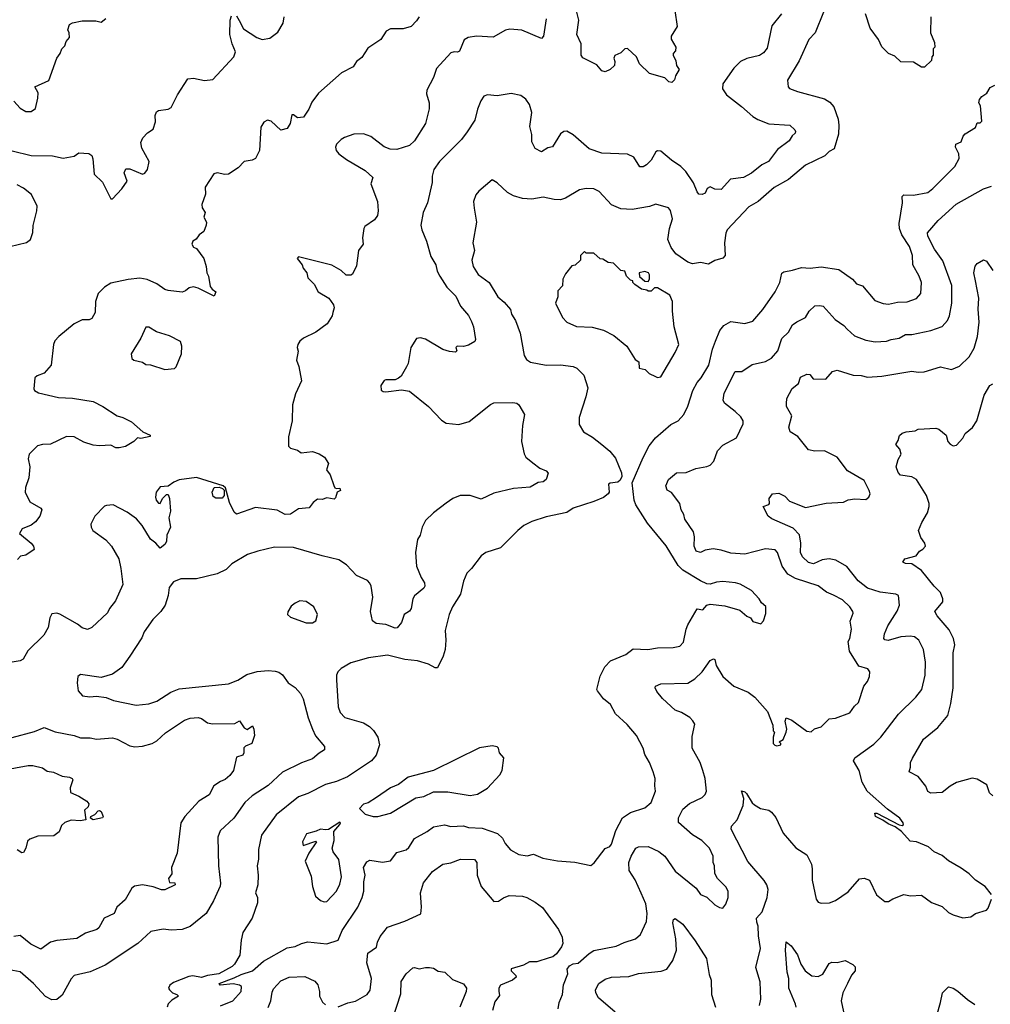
# Model space of a CAD drawing. Extents: x 1678431 to 1860718, y 384618 to 522882.
# Tile 401 of 473: x 1794522 to 1800629, y 458653 to 464848. Entities that reach past the tile are written whole.
import ezdxf

# ---------------------------------------------------------------- set-up
doc = ezdxf.new("R2010")
doc.units = 0

msp = doc.modelspace()

# ---------------------------------------------------------------- linework, layer by layer
at = {"layer": '0CON10XD'}
for points in [[(1799579.4, 464895), (1799525.6, 464765), (1799487.2, 464722.8), (1799425, 464588.8), (1799353, 464467), (1799356.2, 464425), (1799365.8, 464415.8), (1799415, 464396.9), (1799585, 464350), (1799619.1, 464329.1), (1799645, 464300), (1799671.2, 464221.2), (1799675.8, 464185), (1799673, 464127), (1799645.4, 464034.6), (1799615, 464018.1), (1799587.6, 463992.4), (1799465, 463932.9), (1799357.9, 463842.1), (1799268.5, 463791.5), (1799167.1, 463705), (1799110.2, 463669.8), (1798973.1, 463525), (1798964.4, 463505), (1798955.8, 463445), (1798961.2, 463365), (1798945, 463346.7), (1798895, 463333.3), (1798855, 463310), (1798805, 463320), (1798755, 463312.5), (1798725, 463321.5), (1798650.5, 463375), (1798621.5, 463415), (1798598.9, 463465), (1798610, 463535), (1798628.9, 463595), (1798617.3, 463647.3), (1798604.1, 463664.1), (1798525, 463687.1), (1798485, 463672.2), (1798375, 463654.6), (1798305, 463657.9), (1798245, 463683.3), (1798167.8, 463767.8), (1798135, 463784.4), (1798085, 463785.5), (1798043.3, 463776.7), (1797955, 463725.5), (1797925, 463715.5), (1797885, 463717.1), (1797815, 463731.1), (1797745, 463719.6), (1797685, 463723.8), (1797629.2, 463739.2), (1797590.1, 463760.1), (1797525, 463822), (1797495, 463840), (1797410.6, 463769.4), (1797390.8, 463745), (1797376.9, 463705), (1797382.2, 463662.2), (1797396.5, 463575), (1797373.3, 463445), (1797383.1, 463395), (1797365.6, 463335), (1797375.6, 463295), (1797405.7, 463245), (1797475, 463194.4), (1797530, 463105), (1797570.9, 463070.9), (1797610, 463025), (1797616.9, 462995), (1797641.9, 462955), (1797671.4, 462875), (1797696, 462735), (1797710.3, 462710.3), (1797735, 462692.9), (1797834.6, 462674.6), (1797925, 462677.5), (1798005, 462665.7), (1798026.5, 462656.5), (1798070.7, 462610.7), (1798097.3, 462532.7), (1798084.2, 462475), (1798040.8, 462345), (1798041.2, 462301.2), (1798068.8, 462255), (1798125, 462222), (1798185, 462176), (1798234.4, 462134.4), (1798269.7, 462089.7), (1798307.6, 461997.6), (1798310, 461975), (1798300, 461950), (1798285, 461938.2), (1798237.3, 461932.7), (1798226.2, 461925), (1798230, 461875), (1798225, 461864.2), (1798195, 461842.9), (1798135, 461815.7), (1798005, 461775.6), (1797965, 461748), (1797835, 461719.4), (1797745, 461690), (1797693.8, 461665), (1797655, 461634.2), (1797546, 461525), (1797455, 461495.7), (1797424.5, 461475.5), (1797364.6, 461395.4), (1797334.3, 461365), (1797314.5, 461315), (1797295, 461234), (1797244.3, 461155), (1797223.1, 461105), (1797197.8, 461005), (1797202.5, 460945), (1797197.8, 460885), (1797186.2, 460843.8), (1797149.7, 460770.3), (1797135, 460770.6), (1797092.9, 460792.9), (1797025, 460814.5), (1796945, 460822.9), (1796835, 460850), (1796716.8, 460833.2), (1796605, 460802.5), (1796544.4, 460765.6), (1796524, 460745), (1796515.7, 460724.3), (1796514.4, 460695), (1796525.6, 460525), (1796538.9, 460488.9), (1796568.1, 460458.1), (1796685, 460423.3), (1796721.8, 460401.8), (1796746.9, 460376.9), (1796775.6, 460335), (1796786.5, 460285), (1796765, 460220), (1796735.6, 460185), (1796585, 460084.3), (1796515, 460054.4), (1796445, 460036.9), (1796335, 459979.4), (1796275, 459959.4), (1796135.7, 459845), (1796042.4, 459717.6), (1796023.4, 459626.6), (1796023.3, 459566.7), (1796015.7, 459525), (1796022.5, 459465), (1796020, 459405), (1796006, 459355), (1796018.8, 459325), (1796018.7, 459291.3), (1795985.5, 459194.5), (1795925.7, 459105), (1795916.2, 459056.2), (1795907, 458963), (1795874.3, 458905.7), (1795858.3, 458891.7), (1795774.3, 458845.7), (1795704.5, 458835.5), (1795665, 458822), (1795611.7, 458831.7), (1795585, 458828.8), (1795489.3, 458790.7), (1795467, 458773), (1795457.5, 458755), (1795463.6, 458743.6), (1795482.5, 458725), (1795510, 458715), (1795520, 458705), (1795479.5, 458680.5), (1795455, 458657.5), (1795448.8, 458635)], [(1798643.1, 464905), (1798658.8, 464805), (1798621.2, 464745), (1798620, 464725), (1798650, 464675), (1798647, 464653), (1798633.3, 464635), (1798633.3, 464625), (1798650, 464590), (1798655, 464560), (1798670, 464535), (1798647.5, 464495), (1798640.7, 464469.3), (1798625, 464453.3), (1798605, 464456.7), (1798581.7, 464481.7), (1798485, 464510), (1798421.2, 464571.2), (1798402.5, 464615), (1798345, 464667.5), (1798330, 464665), (1798305, 464640), (1798267, 464623), (1798260, 464605), (1798266.7, 464585), (1798265, 464560), (1798236.1, 464533.9), (1798205, 464520), (1798185, 464526.7), (1798153.6, 464563.6), (1798065, 464607.5), (1798053.9, 464623.9), (1798054.2, 464695), (1798026.9, 464755), (1798039.4, 464845), (1798028, 464895)], [(1799315.5, 464884.5), (1799255, 464810), (1799225, 464668.8), (1799200.6, 464639.4), (1799177.4, 464622.6), (1799096.6, 464603.4), (1799056.7, 464585), (1799015, 464542), (1798945.7, 464445), (1798942.7, 464412.7), (1798968, 464375), (1799062.8, 464302.8), (1799135, 464238.6), (1799165, 464220), (1799235, 464192.2), (1799366.7, 464185), (1799398, 464155), (1799403.8, 464145), (1799401.2, 464135), (1799382.1, 464117.9), (1799362, 464085), (1799289.3, 464030.7), (1799232.5, 463955), (1799192, 463935), (1799125, 463881.9), (1799075, 463855.6), (1798994.6, 463845.4), (1798935, 463780), (1798895, 463782), (1798865, 463796.7), (1798847.5, 463785), (1798834.1, 463755.9), (1798815, 463748.6), (1798795, 463750.8), (1798784.1, 463764.1), (1798761.5, 463821.5), (1798712.4, 463892.4), (1798681.4, 463925), (1798623.4, 463963.4), (1798555, 464020), (1798535, 464023.8), (1798525, 464016.7), (1798494, 463965), (1798465, 463934.2), (1798445, 463922.5), (1798422.5, 463922.5), (1798385, 463984), (1798345, 464001.9), (1798185, 464008.6), (1798105, 464036.2), (1798005, 464124), (1797963.6, 464146.4), (1797945, 464143.8), (1797925, 464130), (1797873, 464047), (1797845, 464042.5), (1797805, 464017.5), (1797765, 464037.5), (1797745, 464080), (1797744.2, 464125), (1797731.9, 464175), (1797744.4, 464265), (1797728.6, 464315), (1797707.2, 464347.2), (1797675, 464370.8), (1797615, 464384.3), (1797525, 464368.6), (1797464.1, 464375.9), (1797443, 464367), (1797423, 464337), (1797402.5, 464285), (1797385.6, 464215), (1797337.3, 464142.7), (1797301.2, 464095), (1797164, 463955), (1797128, 463905), (1797117.1, 463862.9), (1797116.5, 463823.5), (1797087.5, 463695), (1797060.8, 463635), (1797045.8, 463555), (1797051.4, 463525), (1797080.8, 463455), (1797107.9, 463357.9), (1797139.2, 463305), (1797149.2, 463265), (1797164.3, 463235), (1797210, 463165), (1797265, 463107.5), (1797296.2, 463046.2), (1797345, 462986.2), (1797365, 462950), (1797377.5, 462915), (1797390, 462835), (1797385, 462823.8), (1797345, 462800), (1797315, 462792), (1797275, 462793.3), (1797266.7, 462785), (1797272.5, 462765), (1797263, 462757), (1797225, 462760), (1797185, 462773.8), (1797075, 462838), (1797043.8, 462846.2), (1797018.1, 462841.9), (1796982, 462785), (1796966.2, 462685), (1796955.8, 462664.2), (1796922.5, 462605), (1796905, 462592.5), (1796885, 462582.5), (1796825, 462582.5), (1796815, 462577.5), (1796793.6, 462546.4), (1796797, 462517), (1796808.3, 462508.3), (1796825, 462506.7), (1796925, 462520), (1796975, 462511.2), (1797093.8, 462415), (1797175, 462328.8), (1797205, 462310), (1797285, 462301.4), (1797349.7, 462320.3), (1797485, 462427.5), (1797505, 462437.1), (1797625, 462440), (1797650, 462435), (1797662, 462425), (1797696.9, 462365), (1797684.3, 462295), (1797678, 462195), (1797695, 462117.5), (1797706.7, 462095), (1797749.7, 462059.7), (1797795, 462026.2), (1797835, 462010), (1797846.7, 461995), (1797833.3, 461955), (1797815, 461940), (1797784.4, 461935.6), (1797733.1, 461906.9), (1797628.9, 461898.9), (1797505, 461868.5), (1797425, 461830.8), (1797355, 461854.2), (1797293.3, 461855), (1797246.7, 461835), (1797205, 461806), (1797126.2, 461745), (1797075, 461696.2), (1797054.2, 461655.8), (1797041.2, 461605), (1797025, 461577.5), (1797011.4, 461495), (1797019.3, 461409.3), (1797048.1, 461338.1), (1797068.6, 461305), (1797071.4, 461285), (1797065, 461272.5), (1797005, 461224), (1796995.5, 461204.5), (1796985, 461143.3), (1796974.2, 461125.8), (1796941.2, 461105), (1796924.2, 461055.8), (1796897.3, 461022.7), (1796885, 461020), (1796825, 461043.3), (1796765, 461049.4), (1796741.4, 461065), (1796730, 461125), (1796744.3, 461215), (1796733.2, 461283.2), (1796725, 461303.3), (1796709.3, 461319.3), (1796641.8, 461351.8), (1796577.9, 461417.9), (1796530.5, 461450.5), (1796424.3, 461474.3), (1796245, 461527.5), (1796125, 461530), (1796020, 461505), (1795955, 461483.3), (1795856.4, 461423.6), (1795820.5, 461389.5), (1795765, 461362.5), (1795635, 461330), (1795535, 461330), (1795488.7, 461311.3), (1795463.3, 461275), (1795456.9, 461225), (1795437.8, 461165), (1795410, 461125), (1795360.5, 461075), (1795305, 460996), (1795290.8, 460959.2), (1795215.5, 460844.5), (1795165, 460772.5), (1795105, 460730), (1795035, 460708.9), (1794905, 460728.8), (1794886.7, 460715), (1794882.5, 460675), (1794890, 460625), (1794917.5, 460595), (1794962.7, 460587.3), (1795005, 460592), (1795065, 460584.2), (1795112.5, 460565), (1795254.4, 460534.4), (1795335, 460543.3), (1795385, 460561.1), (1795472.4, 460617.6), (1795525, 460638.5), (1795835, 460668.9), (1795895, 460691.9), (1795951.5, 460728.5), (1796015, 460746.7), (1796085, 460754.5), (1796129.7, 460749.7), (1796152.4, 460742.4), (1796175.5, 460725.5), (1796212, 460675), (1796255, 460645.6), (1796288.1, 460608.1), (1796304.4, 460575), (1796336.5, 460455), (1796363.4, 460383.4), (1796383.2, 460343.2), (1796438.8, 460275), (1796438.8, 460255), (1796405, 460234.4), (1796365, 460197.5), (1796295, 460172.5), (1796175, 460112.9), (1796085, 460029.5), (1795985, 459965.6), (1795937.5, 459922.5), (1795869.4, 459825), (1795784.2, 459745), (1795769.4, 459705), (1795772.9, 459525), (1795785.6, 459415), (1795783, 459397), (1795742, 459305), (1795695.8, 459225), (1795595, 459142.2), (1795545, 459124.5), (1795475, 459120), (1795424.7, 459125.3), (1795347.6, 459112.4), (1795265.6, 459035), (1795059.3, 458900.7), (1794965, 458857.8), (1794865, 458834.2), (1794846.3, 458813.7), (1794789.8, 458710.2), (1794755, 458683.1), (1794725, 458681.1), (1794685, 458703.5), (1794609.5, 458785), (1794525, 458858.6), (1794455, 458870)], [(1797833.8, 464853.8), (1797818, 464745), (1797805, 464730), (1797681.3, 464781.3), (1797605, 464788), (1797577.3, 464782.7), (1797501.2, 464738.8), (1797395.9, 464744.1), (1797344.3, 464735.7), (1797318.8, 464721.2), (1797289.3, 464650.7), (1797276.2, 464643.8), (1797255, 464646.7), (1797235, 464640), (1797145, 464540), (1797125.8, 464485), (1797083.8, 464405), (1797082.3, 464382.3), (1797098, 464325), (1797097.3, 464287.3), (1797074.5, 464195), (1797005.6, 464085), (1796975, 464056.9), (1796895, 464032.2), (1796853.2, 464033.2), (1796815, 464047.5), (1796732.1, 464112.1), (1796685, 464130.8), (1796625, 464127.1), (1796565, 464107.5), (1796543.8, 464095), (1796515.8, 464064.2), (1796508.8, 464045), (1796514, 464025), (1796530, 464005), (1796577.4, 463967.4), (1796695, 463898.8), (1796743.3, 463855), (1796732, 463815), (1796772, 463705), (1796778, 463645), (1796773.8, 463615), (1796755, 463588.8), (1796693.6, 463546.4), (1796686.7, 463535), (1796678.8, 463475), (1796683.8, 463435), (1796654.2, 463395.8), (1796640.5, 463299.5), (1796615, 463247.5), (1796605, 463240), (1796575, 463241.4), (1796545, 463270.8), (1796485, 463304.3), (1796275, 463356.2), (1796267.5, 463345), (1796300, 463305), (1796306.2, 463285), (1796328.8, 463255), (1796334.3, 463224.3), (1796373.8, 463185), (1796399.2, 463135), (1796466.2, 463095), (1796496.2, 463055), (1796500, 463035), (1796491.2, 463005), (1796488, 462985), (1796456.7, 462935), (1796385, 462881.9), (1796306.7, 462845), (1796283.8, 462825), (1796272, 462805), (1796266.7, 462785), (1796273.3, 462763.3), (1796262.9, 462705), (1796277.5, 462665), (1796295.7, 462575), (1796256.1, 462493.9), (1796238.8, 462425), (1796235.8, 462324.2), (1796213, 462223), (1796212.5, 462165), (1796225, 462152.5), (1796270.7, 462140.7), (1796292, 462122), (1796365, 462130.6), (1796405, 462117.5), (1796440, 462095), (1796463.8, 462055), (1796452.5, 462015), (1796476.2, 461985), (1796497.3, 461917.3), (1796505, 461902.5), (1796515, 461897.5), (1796535, 461900), (1796540, 461885), (1796520, 461875), (1796509.5, 461840.5), (1796499.5, 461830.5), (1796455, 461838.8), (1796425, 461828.8), (1796395, 461831.2), (1796368.8, 461811.2), (1796343.6, 461776.4), (1796275, 461770), (1796225, 461737.1), (1796192.5, 461735), (1796141.8, 461761.8), (1796005, 461779.1), (1795885, 461737.1), (1795870.2, 461750.2), (1795841.1, 461811.1), (1795816.6, 461903.4), (1795802.5, 461915), (1795635, 461967.1), (1795526.1, 461953.9), (1795491.7, 461938.3), (1795457, 461913), (1795405, 461908.9), (1795380, 461875), (1795375.6, 461845), (1795381.1, 461825), (1795395, 461806.2), (1795405, 461803.8), (1795421.2, 461835), (1795445, 461860), (1795455, 461860), (1795463.8, 461835), (1795470, 461755), (1795460, 461715), (1795470, 461655), (1795446.7, 461605), (1795445.8, 461565), (1795435, 461546.7), (1795405, 461523.8), (1795377.5, 461555), (1795345, 461578.8), (1795291.9, 461665), (1795257.8, 461707.8), (1795198.9, 461748.9), (1795110, 461795), (1795067.7, 461792.3), (1795055, 461786.7), (1794994, 461725), (1794970, 461675), (1794971.2, 461655), (1794981.2, 461635), (1795063.8, 461575), (1795099.2, 461535), (1795145, 461456.7), (1795159.2, 461395), (1795171.2, 461295), (1795125, 461192.5), (1795086, 461144), (1795074.1, 461115.9), (1794975, 461024), (1794948.6, 461011.4), (1794915, 461021.1), (1794885, 461045.7), (1794775, 461108.6), (1794755, 461114.3), (1794725, 461110), (1794712.2, 461085), (1794701.9, 461025), (1794672.9, 460975), (1794572.6, 460877.4), (1794543.8, 460825), (1794525, 460814.3), (1794474.1, 460805.9)], [(1794475, 464022.9), (1794595, 463992.9), (1794728.8, 463991.2), (1794795, 463976), (1794865, 463990), (1794895, 464010), (1794956.4, 464006.4), (1794975, 463992.5), (1794982.3, 463972.3), (1794991.2, 463875), (1795043.3, 463825), (1795095, 463720), (1795105, 463720), (1795165.4, 463784.6), (1795198.7, 463831.3), (1795180, 463885), (1795190, 463910), (1795215, 463910), (1795295, 463876.9), (1795308.6, 463881.4), (1795325.5, 463905), (1795335.5, 463955.5), (1795290.5, 464040.5), (1795283.3, 464075), (1795296.7, 464105), (1795325, 464136.7), (1795360.7, 464159.3), (1795376, 464205), (1795374.1, 464245.9), (1795382.3, 464267.7), (1795395, 464276.2), (1795455.6, 464284.4), (1795474.2, 464295.8), (1795514.5, 464375.5), (1795578.8, 464475), (1795615, 464479.4), (1795685, 464465.5), (1795737.4, 464472.6), (1795870, 464615), (1795880, 464645), (1795858.5, 464695), (1795844.4, 464755), (1795845.5, 464845), (1795855, 464871.2)], [(1794485.8, 464335), (1794525, 464291.2), (1794560.7, 464270.7), (1794595, 464270), (1794620.7, 464289.3), (1794635.9, 464354.1), (1794638.3, 464388.3), (1794617.5, 464425), (1794706, 464465), (1794756.2, 464605), (1794775.7, 464634.3), (1794786.7, 464665), (1794805, 464682.5), (1794815, 464710), (1794836.2, 464735), (1794833.3, 464765), (1794823.8, 464785), (1794835, 464816.7), (1794855, 464828.8), (1794915, 464841.2), (1795001.7, 464841.7), (1795035, 464833.3), (1795064.2, 464855.8)], [(1797035, 464866.7), (1797019.1, 464840.9), (1796984.3, 464805.7), (1796935, 464790), (1796855, 464790.8), (1796826.7, 464775), (1796795, 464723.3), (1796711.7, 464668.3), (1796675, 464610), (1796640, 464585), (1796619.7, 464550.3), (1796547, 464513), (1796401.2, 464385), (1796360.3, 464329.7), (1796341.2, 464285), (1796306.7, 464235), (1796270.7, 464230.7), (1796245, 464250), (1796235, 464250), (1796223.3, 464195), (1796205, 464163.3), (1796165, 464153.3), (1796105, 464210), (1796080, 464215), (1796057.3, 464202.7), (1796038, 464172), (1796031.2, 464025), (1796005, 463973.8), (1795985, 463963.3), (1795934.3, 463955.7), (1795896.7, 463915), (1795835, 463876), (1795813, 463873), (1795765, 463884.3), (1795742.8, 463877.2), (1795689.4, 463795), (1795690.5, 463749.5), (1795667.5, 463685), (1795670.8, 463665), (1795689.2, 463635), (1795680, 463605), (1795697.1, 463575), (1795696, 463555), (1795680, 463515), (1795651.2, 463495), (1795633, 463467), (1795611.2, 463455), (1795604.2, 463435), (1795615, 463417.5), (1795635, 463407.5), (1795680, 463345), (1795696, 463295), (1795700, 463255), (1795710, 463235), (1795719.5, 463169.5), (1795732, 463152), (1795756.7, 463135), (1795745, 463107.5), (1795645, 463159.4), (1795615, 463168.1), (1795588.7, 463161.3), (1795565, 463141.2), (1795545, 463134), (1795455, 463144.2), (1795435, 463151.4), (1795385, 463187.1), (1795323.4, 463213.4), (1795277.6, 463222.4), (1795205, 463213.8), (1795095, 463190), (1795056, 463165), (1795015.8, 463125), (1794999.2, 463075), (1794996.9, 463005), (1794975, 462968.8), (1794959.4, 462960.6), (1794915, 462959.4), (1794865, 462934.2), (1794768, 462855), (1794743.4, 462826.6), (1794734.3, 462805), (1794720, 462675), (1794675, 462624.2), (1794632.1, 462607.9), (1794616.2, 462595), (1794611.1, 462525), (1794615.8, 462515), (1794639.4, 462499.4), (1794765, 462470), (1794855, 462467.5), (1794983.3, 462445), (1795045, 462414.2), (1795135, 462355.6), (1795171.2, 462345), (1795225, 462317.8), (1795297.5, 462255), (1795343.3, 462235), (1795342.5, 462225), (1795285, 462214), (1795263.6, 462216.4), (1795240, 462195), (1795187, 462163), (1795147.5, 462155), (1795127.5, 462155), (1795095, 462172), (1795025, 462166.4), (1794985, 462170.5), (1794925, 462190.6), (1794865, 462222.9), (1794815.9, 462225.9), (1794715, 462178), (1794665, 462175.8), (1794633.2, 462166.8), (1794581.2, 462115), (1794575.8, 462085), (1794586.4, 462035), (1794579.5, 461965), (1794558.1, 461905), (1794555.7, 461875.7), (1794586.2, 461815), (1794655.7, 461775.7), (1794661.2, 461765), (1794648, 461725), (1794620.7, 461689.3), (1794595, 461667.5), (1794537.5, 461645), (1794520, 461615), (1794593.8, 461555), (1794608.8, 461535), (1794613.3, 461515), (1794560.7, 461479.3), (1794527.7, 461472.3), (1794507.9, 461452.1)], [(1795885, 464871.2), (1795902.6, 464842.6), (1795930.3, 464790.3), (1796013.3, 464735), (1796046.8, 464723.2), (1796095, 464731.9), (1796145, 464768.8), (1796178.6, 464825), (1796185, 464865.7)], [(1800253.8, 464865), (1800252.5, 464765), (1800277.5, 464705), (1800280, 464675), (1800270, 464665), (1800270, 464625), (1800260, 464615), (1800258.3, 464591.7), (1800215, 464550), (1800195, 464550), (1800145, 464580), (1800065, 464582.5), (1800028.3, 464618.3), (1799987.5, 464635), (1799947, 464677), (1799925, 464722.5), (1799873.3, 464795), (1799843.8, 464885)], [(1800320.4, 463839.6), (1800406.2, 463925), (1800432.5, 463975), (1800430, 464005), (1800410, 464045), (1800412.5, 464065), (1800445, 464080), (1800457.5, 464115), (1800470.7, 464129.3), (1800535, 464170), (1800545, 464200), (1800565, 464200), (1800575, 464210), (1800566.2, 464305), (1800556.7, 464325), (1800561.2, 464345), (1800575.8, 464364.2), (1800606.2, 464385), (1800628.3, 464421.7), (1800657.5, 464435)], [(1795785, 458643.3), (1795863.8, 458675), (1795915, 458733.3), (1795917.5, 458765), (1795904.1, 458774.1), (1795865, 458782), (1795783.8, 458773.8), (1795777.5, 458785), (1795870.3, 458819.7), (1795915, 458841.9), (1795986.8, 458863.2), (1796055, 458925.8), (1796205, 459008.8), (1796255, 459018.2), (1796295, 459036.9), (1796335, 459046.2), (1796455, 459033.8), (1796525, 459056.9), (1796551.7, 459118.3), (1796649.6, 459265), (1796676.4, 459325), (1796687.3, 459365), (1796687.5, 459425), (1796694.4, 459465), (1796684, 459515), (1796705, 459550), (1796725, 459560), (1796805, 459547.5), (1796854.2, 459555.8), (1796895, 459609.2), (1796954.3, 459625.7), (1796970.9, 459639.1), (1797005, 459697.5), (1797085, 459740.8), (1797125, 459770), (1797195, 459781.9), (1797235, 459773.1), (1797315, 459776.5), (1797345, 459766.5), (1797432.2, 459762.2), (1797528.3, 459728.3), (1797559.6, 459699.6), (1797575.7, 459665), (1797610, 459625), (1797662.5, 459595), (1797715, 459588.6), (1797755, 459598.6), (1797813.4, 459573.4), (1797905, 459555.7), (1798015, 459548.6), (1798115, 459526.7), (1798135.8, 459544.2), (1798205, 459633.8), (1798235, 459646.2), (1798245, 459660), (1798273.1, 459746.9), (1798314.1, 459825.9), (1798365, 459860.6), (1798455, 459890), (1798495, 459924), (1798521.4, 459995), (1798518.1, 460028.1), (1798519.4, 460075), (1798506.6, 460116.6), (1798484.2, 460175), (1798454.2, 460225), (1798444.3, 460264.3), (1798402, 460345), (1798344.2, 460414.2), (1798270.5, 460480.5), (1798238.8, 460538.8), (1798195.8, 460575.8), (1798156.7, 460625), (1798153.8, 460635), (1798173.1, 460716.9), (1798203.3, 460776.7), (1798238, 460815), (1798336.2, 460855), (1798380.9, 460889.1), (1798474.4, 460885.6), (1798535, 460896.7), (1798632.7, 460897.3), (1798674.4, 460905.6), (1798698.5, 460931.5), (1798714.3, 461014.3), (1798725, 461041.2), (1798785, 461141.2), (1798820, 461135), (1798845.9, 461164.1), (1798865, 461171.2), (1798958.8, 461161.2), (1799053.6, 461133.6), (1799097.5, 461095), (1799120, 461085), (1799135, 461062.5), (1799185, 461046.7), (1799202.5, 461065), (1799217, 461113), (1799216.1, 461156.1), (1799188.3, 461178.3), (1799173.3, 461205), (1799126.8, 461256.8), (1799055, 461296), (1799025, 461305.8), (1798945.8, 461314.2), (1798905, 461310), (1798865, 461297.5), (1798845, 461298.6), (1798805, 461316.9), (1798695, 461385.5), (1798665, 461413.6), (1798588.8, 461538.8), (1798471.4, 461681.4), (1798397.3, 461795), (1798388.1, 461825), (1798375.8, 461935), (1798445, 462093.3), (1798482.7, 462167.3), (1798521.7, 462218.3), (1798619.2, 462300.8), (1798665, 462324.2), (1798700, 462365), (1798725, 462416.7), (1798757.1, 462515), (1798783.5, 462565), (1798810, 462595), (1798858.5, 462675), (1798881.4, 462775), (1798900, 462825), (1798927.3, 462892.7), (1798952.2, 462925), (1798995, 462948.8), (1799085, 462935.8), (1799135, 462952), (1799196.7, 463025), (1799275.6, 463135), (1799304.2, 463195), (1799316.5, 463253.5), (1799328.5, 463261.5), (1799385, 463271.4), (1799440.5, 463289.5), (1799495, 463285.6), (1799565, 463293.5), (1799675, 463275.6), (1799761.4, 463215), (1799787, 463187), (1799823.7, 463173.7), (1799901.7, 463081.7), (1799955, 463061.9), (1799988.8, 463058.8), (1800045, 463070.9), (1800106.3, 463073.7), (1800165, 463093.3), (1800191.1, 463125), (1800195.4, 463195), (1800180.9, 463235), (1800141.5, 463305), (1800139.1, 463365), (1800120.4, 463420.4), (1800072.9, 463495), (1800058.2, 463535), (1800054.6, 463565.4), (1800075.6, 463695), (1800073.8, 463735), (1800085, 463745.8), (1800145, 463744.4), (1800235, 463761.1), (1800267.5, 463785), (1800320.4, 463839.6)], [(1794459.8, 463420.2), (1794564.4, 463445.6), (1794590, 463465), (1794605, 463510), (1794606.4, 463553.6), (1794630, 463645), (1794631.4, 463675), (1794597.1, 463747.1), (1794545, 463788.6), (1794505, 463809.2)], [(1797910, 458625), (1797916, 458665), (1797936.9, 458715), (1797943.3, 458775), (1797970.6, 458845), (1797966.7, 458875), (1797980, 458895), (1798005, 458908.8), (1798035, 458913.1), (1798105, 458973.3), (1798135, 458991.1), (1798275, 459020), (1798325, 459043.1), (1798395.6, 459064.4), (1798427.3, 459092.7), (1798465.7, 459175), (1798470.6, 459225), (1798462.2, 459285), (1798432.7, 459352.7), (1798395, 459435.6), (1798357.1, 459495), (1798354.6, 459545), (1798369.1, 459585), (1798397.5, 459635), (1798415, 459644.4), (1798475, 459646.7), (1798544, 459615), (1798581.4, 459585), (1798645, 459492), (1798777.5, 459385), (1798805, 459343.8), (1798845, 459326.7), (1798895, 459278.8), (1798925, 459262), (1798945, 459258.8), (1798965, 459282.5), (1798979.2, 459325), (1798979.2, 459365), (1798965, 459393.3), (1798912.5, 459445), (1798896.1, 459476.1), (1798893.3, 459525), (1798884, 459545), (1798884.3, 459585), (1798861.4, 459635), (1798814, 459685), (1798755, 459720), (1798667.4, 459797.4), (1798665.8, 459825.8), (1798695, 459880.6), (1798735, 459916.7), (1798816.4, 459953.6), (1798835, 459973.8), (1798843.3, 459995), (1798834.4, 460075), (1798820, 460125), (1798802.5, 460175), (1798753.6, 460265), (1798752.3, 460337.7), (1798769.4, 460415), (1798757.6, 460437.6), (1798737.3, 460457.3), (1798685, 460489.4), (1798645, 460504.4), (1798566.9, 460576.9), (1798530.8, 460620.8), (1798520.6, 460645), (1798522.5, 460655), (1798555, 460668.8), (1798725.4, 460674.6), (1798768.9, 460701.1), (1798815.8, 460744.2), (1798865, 460815.8), (1798886.2, 460826.2), (1798895, 460822.5), (1798904.3, 460785), (1798945.6, 460715.6), (1799015.5, 460655.5), (1799105, 460617.1), (1799147.1, 460585), (1799227.1, 460495), (1799259.3, 460409.3), (1799263, 460373), (1799270, 460365), (1799262.5, 460335), (1799262.5, 460295), (1799273, 460283), (1799285, 460280), (1799310, 460285), (1799310, 460295), (1799300, 460305), (1799325, 460320), (1799343.8, 460365), (1799348.8, 460385), (1799338.8, 460435), (1799345, 460456.7), (1799380.7, 460440.7), (1799475, 460372), (1799501.7, 460368.3), (1799523, 460387), (1799565, 460400), (1799615, 460450), (1799655, 460453.3), (1799745, 460487.5), (1799775, 460530), (1799798.8, 460551.2), (1799833.8, 460655), (1799855, 460683.3), (1799868, 460715), (1799870, 460745), (1799857.5, 460765), (1799801.7, 460781.7), (1799743.1, 460875), (1799734.2, 460935), (1799744, 460955), (1799755.9, 461014.1), (1799746.4, 461063.6), (1799766.2, 461115), (1799763.8, 461125), (1799744, 461155), (1799697.8, 461197.8), (1799641.7, 461228.3), (1799597.2, 461247.2), (1799545, 461285.5), (1799402.7, 461332.7), (1799355, 461360.5), (1799319.2, 461409.1), (1799290, 461495), (1799275, 461512), (1799215, 461518.6), (1799085, 461484.6), (1798995, 461491.9), (1798935, 461510.9), (1798885, 461518.5), (1798835, 461510.5), (1798805, 461496.7), (1798778.6, 461505), (1798765.6, 461535), (1798768.1, 461595), (1798760.8, 461625), (1798707.5, 461705), (1798700.6, 461735), (1798683.6, 461763.6), (1798675, 461803.8), (1798622.7, 461872.7), (1798595, 461888.8), (1798587.1, 461915), (1798604, 461955), (1798655, 461997.5), (1798715, 461998.6), (1798776.4, 462023.6), (1798845, 462037.5), (1798865, 462046), (1798888.9, 462071.1), (1798912.9, 462135), (1798945, 462172), (1799031.7, 462218.3), (1799074, 462305), (1799072.9, 462325), (1799058.6, 462348.6), (1799023.9, 462383.9), (1798955.5, 462435.5), (1798947.8, 462455), (1798955, 462497.5), (1799023.3, 462635), (1799065, 462634), (1799131.1, 462678.9), (1799215, 462697.1), (1799252.4, 462717.6), (1799291.4, 462765), (1799317.6, 462842.4), (1799358.3, 462881.7), (1799385, 462927.5), (1799412.1, 462947.9), (1799466.4, 462973.6), (1799488, 463015), (1799525, 463047.1), (1799555, 463050.8), (1799576.2, 463045), (1799652.4, 462962.4), (1799706, 462925), (1799728.3, 462901.7), (1799775, 462859.4), (1799845, 462832.2), (1799905, 462821.1), (1799975, 462825.7), (1800005, 462836.9), (1800055, 462843.3), (1800095, 462866.5), (1800135, 462866.9), (1800255, 462891.5), (1800325, 462917.5), (1800358.6, 462955), (1800372.2, 462985), (1800385.5, 463065), (1800386.2, 463175), (1800330.5, 463330.5), (1800278.2, 463405), (1800234.6, 463485), (1800232.6, 463507.4), (1800300.6, 463585), (1800413.4, 463686.6), (1800586, 463784), (1800635, 463801.1)], [(1798535, 462597.5), (1798555, 462600), (1798645, 462754.6), (1798668.1, 462805), (1798638.8, 462915), (1798628.8, 463015), (1798630, 463075), (1798612.5, 463115), (1798535, 463160), (1798515, 463160), (1798495, 463140), (1798475, 463140), (1798467, 463147), (1798433, 463153), (1798391.7, 463181.7), (1798380, 463195), (1798380, 463205), (1798365, 463210), (1798340, 463235), (1798330, 463265), (1798305, 463270), (1798257, 463317), (1798225, 463320), (1798191.7, 463341.7), (1798173, 463343), (1798135, 463380), (1798085, 463380), (1798075, 463390), (1798050, 463365), (1798050, 463335), (1798017, 463303), (1797995, 463300), (1797955, 463250), (1797940, 463215), (1797937, 463173), (1797908.3, 463141.7), (1797907.5, 463105), (1797892.5, 463065), (1797936.7, 462975), (1797964.2, 462944.2), (1798025, 462916.7), (1798122.7, 462912.7), (1798193.9, 462893.9), (1798260.7, 462860.7), (1798342.5, 462795), (1798395, 462710), (1798417.5, 462695), (1798420, 462655), (1798457, 462647), (1798483, 462623), (1798523, 462603), (1798535, 462597.5)], [(1800635.8, 459345), (1800597.1, 459395), (1800534.7, 459434.7), (1800495, 459473.5), (1800445, 459510), (1800365.5, 459555.5), (1800325, 459590), (1800275, 459612.5), (1800240, 459645), (1800165, 459676), (1800125, 459680.8), (1800069.7, 459739.7), (1800030.8, 459770.8), (1799985, 459788.8), (1799952.7, 459812.7), (1799906.2, 459835), (1799902.5, 459855), (1799915, 459855.7), (1800055, 459783.3), (1800075, 459777.5), (1800082.5, 459785), (1800080, 459795), (1800059.2, 459825), (1799981.2, 459881.2), (1799854.7, 459994.7), (1799821.5, 460051.5), (1799802.5, 460125), (1799768.6, 460185), (1799776, 460205), (1799895, 460289.5), (1799940, 460335), (1800051.2, 460478.8), (1800160, 460585), (1800196.9, 460635), (1800219.2, 460725), (1800221.2, 460805), (1800207.3, 460885), (1800178.1, 460945), (1800151.2, 460965), (1800125, 460970), (1800065, 460964.6), (1799985, 460942.9), (1799965.5, 460945.5), (1799958.1, 460955), (1799962.1, 460985), (1799983.1, 461035), (1800042.6, 461127.4), (1800058.1, 461165), (1800050, 461225), (1800034.3, 461234.3), (1799935, 461246.7), (1799855, 461272.3), (1799797.7, 461317.7), (1799725, 461408.1), (1799656.9, 461446.9), (1799614.5, 461455.5), (1799570.2, 461449.8), (1799515.2, 461424.8), (1799485, 461432.4), (1799447.9, 461467.9), (1799433.4, 461495), (1799435.4, 461555), (1799428, 461608), (1799388.2, 461648.2), (1799255, 461707.1), (1799230, 461725), (1799200, 461785), (1799235, 461797.5), (1799240, 461805), (1799237.5, 461835), (1799257.5, 461865), (1799298.8, 461868.8), (1799335, 461851.2), (1799365, 461818.8), (1799465, 461780), (1799595, 461806), (1799705, 461812.5), (1799733.6, 461826.4), (1799777, 461833), (1799845, 461828.8), (1799865, 461843.3), (1799872, 461865), (1799866.8, 461886.8), (1799835, 461948.8), (1799730.7, 462010.7), (1799665, 462095.8), (1799586.1, 462136.1), (1799525, 462133.3), (1799485, 462142), (1799417.5, 462225), (1799369.2, 462255), (1799360.5, 462285), (1799378.9, 462355), (1799346.2, 462415), (1799346, 462434), (1799348, 462465), (1799382, 462528), (1799420.8, 462559.2), (1799435, 462599.2), (1799475, 462618.8), (1799492.5, 462615), (1799515, 462587.5), (1799593, 462587), (1799636.2, 462635), (1799665, 462643.1), (1799765, 462611.4), (1799815, 462608.9), (1799855, 462598.1), (1799945, 462604.4), (1800135, 462635.8), (1800175, 462630), (1800213, 462633), (1800315, 462664), (1800385, 462646.2), (1800435, 462667.5), (1800495, 462726), (1800527.6, 462782.4), (1800547.7, 462855), (1800558, 462945), (1800552.4, 463027.6), (1800555.4, 463095), (1800534.4, 463205.6), (1800525.8, 463255), (1800532.7, 463297.3), (1800545.8, 463314.2), (1800585, 463336.7), (1800605, 463328.8), (1800645, 463270)], [(1798475, 463200), (1798483.3, 463215), (1798483.6, 463243.6), (1798477.5, 463255), (1798455, 463263.3), (1798420, 463255), (1798421.7, 463231.7), (1798455, 463202.5), (1798475, 463200)], [(1795435, 462646.2), (1795495, 462653.8), (1795507.1, 462662.9), (1795540.6, 462745), (1795542.5, 462795), (1795533.2, 462823.2), (1795465, 462860), (1795382.5, 462885), (1795335, 462913.8), (1795315, 462912.5), (1795283.3, 462845), (1795223.8, 462745), (1795226.4, 462716.4), (1795240, 462705), (1795295, 462693.3), (1795315, 462678.8), (1795345, 462676), (1795435, 462646.2)], [(1800645, 459966), (1800624.3, 459984.3), (1800607.5, 460035), (1800545, 460070), (1800515, 460075.6), (1800415, 460048.1), (1800375, 460025.7), (1800325, 459986.2), (1800255, 459982), (1800235, 459993.3), (1800223.3, 460025), (1800175, 460086.2), (1800117.5, 460115), (1800126.7, 460145), (1800126.7, 460175), (1800138.3, 460201.7), (1800208.3, 460321.7), (1800297.5, 460395), (1800360.3, 460469.7), (1800380, 460545), (1800394.5, 460644.5), (1800395.6, 460865), (1800405.6, 460915), (1800397.1, 460955), (1800368.8, 461008.8), (1800295, 461098), (1800280, 461125), (1800330.8, 461185), (1800330, 461205), (1800315.6, 461245), (1800275, 461284.3), (1800195, 461382.2), (1800135, 461423.8), (1800095, 461427.5), (1800077.5, 461435), (1800090, 461455), (1800162.5, 461475), (1800182.5, 461505), (1800205, 461517.5), (1800220, 461535), (1800216.7, 461555), (1800190.8, 461590.8), (1800176.7, 461635), (1800196.7, 461685), (1800233.8, 461745), (1800243.8, 461785), (1800243.8, 461805), (1800227.5, 461855), (1800165, 461956), (1800135, 461972.9), (1800062.7, 461982.7), (1800048.5, 461998.5), (1800037.1, 462035), (1800048.3, 462081.7), (1800068, 462115), (1800058.8, 462145), (1800033.8, 462175), (1800049.5, 462200.5), (1800057.7, 462232.3), (1800073.9, 462246.1), (1800100, 462255), (1800155, 462261.2), (1800175, 462271.2), (1800285, 462277.5), (1800305, 462272.5), (1800350, 462235), (1800361.2, 462195), (1800375, 462176.7), (1800395, 462166.7), (1800415, 462171.2), (1800455.8, 462214.2), (1800470, 462245), (1800516.9, 462283.1), (1800543.3, 462325), (1800590, 462485), (1800625, 462546.7), (1800643.6, 462556.4)], [(1795795, 461838), (1795755, 461838.6), (1795738.9, 461848.9), (1795732.9, 461875), (1795745.7, 461904.3), (1795776.8, 461906.8), (1795798.7, 461898.7), (1795808.3, 461888.3), (1795808.9, 461855), (1795795, 461838)], [(1796365, 461054), (1796384.1, 461065.9), (1796396, 461105), (1796372, 461155), (1796325, 461187.5), (1796285, 461190.8), (1796255, 461178), (1796230.9, 461159.1), (1796208.3, 461121.7), (1796206.7, 461105), (1796225, 461090), (1796325, 461054), (1796365, 461054)], [(1794475, 460332.2), (1794615, 460370.6), (1794675, 460395.8), (1794745, 460366.9), (1794865, 460344.2), (1794905, 460330.6), (1794965, 460329.4), (1795005, 460320.6), (1795105, 460330.6), (1795135, 460321.4), (1795215, 460280), (1795245.8, 460274.2), (1795295, 460277.1), (1795355, 460294.4), (1795385, 460311.4), (1795438.8, 460361.2), (1795559.8, 460440.2), (1795595, 460454.4), (1795645, 460457.5), (1795665, 460452), (1795703.4, 460423.4), (1795735, 460418.6), (1795875, 460420), (1795905, 460436.2), (1795935, 460392.5), (1795953, 460383), (1795985.9, 460405.9), (1795996, 460385), (1796000, 460345), (1795982.5, 460295), (1795941.7, 460278.3), (1795932, 460268), (1795932, 460235), (1795925, 460220), (1795885, 460207.5), (1795867.5, 460125), (1795845, 460093.8), (1795815, 460068), (1795785, 460056.2), (1795742.4, 460027.6), (1795715, 459970.8), (1795649.3, 459930.7), (1795560, 459835), (1795535.7, 459795), (1795512, 459605), (1795477.5, 459515), (1795478.8, 459475), (1795457.5, 459445), (1795465, 459420), (1795497, 459417), (1795500, 459405), (1795435, 459373.3), (1795415, 459374), (1795362.2, 459392.2), (1795295, 459404.3), (1795245, 459396), (1795226.7, 459385), (1795185, 459310), (1795132.5, 459265), (1795116.7, 459225), (1795053.3, 459195), (1795020, 459135), (1795006.2, 459125), (1794935, 459101.4), (1794881.7, 459068.3), (1794755, 459055.7), (1794715.6, 459044.4), (1794655, 459000), (1794592, 459032), (1794525, 459087.1), (1794485, 459080.6)], [(1796775, 459834.5), (1796855, 459856.9), (1797015, 459952.2), (1797065, 459960.6), (1797125, 459990), (1797215, 459989.5), (1797355, 459967.1), (1797402.5, 459975), (1797465, 460013.8), (1797543.6, 460096.4), (1797556.7, 460125), (1797567.5, 460205), (1797540, 460235), (1797533.3, 460265), (1797525, 460273.3), (1797495, 460278.8), (1797415, 460266.2), (1797125, 460123.8), (1796965, 460082.5), (1796905, 460036.2), (1796854.7, 460015.3), (1796765.9, 459954.1), (1796715, 459920), (1796685, 459912.5), (1796660, 459885), (1796695, 459850.6), (1796745.4, 459835.4), (1796775, 459834.5)], [(1794415, 460127.3), (1794575, 460155.5), (1794605.5, 460155.5), (1794665, 460142), (1794695, 460119.2), (1794735, 460114.2), (1794789.5, 460089.5), (1794835, 460083.3), (1794852.5, 460075), (1794856.2, 460065), (1794840, 460015), (1794842.5, 459985), (1794895, 459963.3), (1794945, 459932.5), (1794956.7, 459915), (1794952.5, 459895), (1794930, 459875), (1794937.5, 459815), (1794902.3, 459807.7), (1794845, 459811.2), (1794805, 459798), (1794785, 459777.5), (1794770.5, 459739.5), (1794735.7, 459714.3), (1794635, 459712), (1794585, 459693.3), (1794570.5, 459679.5), (1794560, 459635), (1794545, 459608.8), (1794535, 459606), (1794505, 459624.3)], [(1799176.9, 458645), (1799184.3, 458685), (1799180.9, 458795), (1799153.3, 458885), (1799182.3, 459005), (1799169.6, 459085), (1799167.8, 459145), (1799158.8, 459171.2), (1799156.9, 459195), (1799192.2, 459235), (1799223.9, 459326.1), (1799230.5, 459375), (1799221.8, 459405), (1799205, 459431.4), (1799102.7, 459552.7), (1798998.9, 459755), (1799001.2, 459775), (1799035.8, 459815), (1799074.2, 459905), (1799077.3, 459947.3), (1799063.6, 459996.4), (1799085, 459990), (1799095, 459980), (1799130.7, 459920.7), (1799145, 459908.6), (1799183.3, 459885), (1799234.6, 459874.6), (1799252.6, 459862.6), (1799278.7, 459828.7), (1799325, 459730), (1799405, 459638), (1799473.4, 459593.4), (1799502.5, 459535), (1799508.5, 459505), (1799508.1, 459435), (1799532.5, 459315), (1799545.9, 459295.9), (1799565, 459288.8), (1799617.7, 459292.3), (1799655, 459306.2), (1799735, 459360.8), (1799805, 459442.5), (1799835, 459446.7), (1799867.5, 459435), (1799913.2, 459343.2), (1799965, 459300), (1799988.8, 459301.2), (1800015, 459317.5), (1800085, 459343.8), (1800126.4, 459336.4), (1800195, 459340), (1800257.5, 459295), (1800325, 459268.8), (1800365, 459231.2), (1800395, 459216.2), (1800455, 459197.5), (1800505, 459203.3), (1800536.1, 459223.9), (1800603.6, 459246.4), (1800615, 459257.5), (1800636, 459315)], [(1794985, 459813.3), (1794967.5, 459825), (1794970, 459835), (1794995, 459846.7), (1795015, 459870), (1795025, 459873.3), (1795035, 459866.7), (1795046.7, 459835), (1795043, 459827), (1794985, 459813.3)], [(1796438.3, 459298.3), (1796455, 459301.2), (1796515, 459366), (1796535, 459408.8), (1796546.9, 459455), (1796528.9, 459565), (1796493.7, 459613.7), (1796487.3, 459635), (1796500.5, 459685), (1796499.1, 459740.9), (1796535.6, 459785), (1796540, 459795), (1796535, 459800), (1796465, 459754.2), (1796445, 459750.8), (1796415, 459756.2), (1796387.8, 459742.2), (1796326.2, 459725), (1796300.6, 459675), (1796305, 459652), (1796385, 459678.8), (1796390, 459675), (1796340.4, 459605), (1796318, 459555), (1796355, 459460), (1796364.2, 459395), (1796383, 459333), (1796415, 459306), (1796438.3, 459298.3)], [(1796525, 458637.5), (1796586.4, 458663.6), (1796635, 458672.5), (1796708, 458715), (1796727.2, 458742.8), (1796736.2, 458815), (1796706.7, 458915), (1796712.2, 458975), (1796767.3, 459012.7), (1796773.5, 459045), (1796790.8, 459079.2), (1796835, 459139.2), (1796945, 459175.7), (1797045, 459222.5), (1797050, 459265), (1797043.3, 459355), (1797062.4, 459417.6), (1797120.1, 459489.9), (1797185, 459534.4), (1797235, 459544.5), (1797295, 459566), (1797383.3, 459565), (1797398.9, 459545), (1797400, 459465), (1797424.3, 459395), (1797505, 459301.2), (1797535, 459302), (1797565, 459323.8), (1797602.3, 459337.7), (1797685.9, 459334.1), (1797713.3, 459325), (1797765, 459296.7), (1797811.7, 459261.7), (1797911.2, 459125), (1797934, 459075), (1797938, 459035), (1797931.2, 459015), (1797899.5, 458970.5), (1797876.9, 458953.1), (1797852.5, 458945), (1797775, 458920), (1797730.3, 458919.7), (1797690.9, 458899.1), (1797615, 458876.2), (1797613.3, 458865), (1797643.3, 458835), (1797646.2, 458825), (1797623.3, 458805), (1797546.5, 458773.5), (1797535.6, 458755), (1797537, 458737), (1797540.9, 458709.1), (1797510.2, 458669.8), (1797497.1, 458615)], [(1798268, 458605), (1798162.5, 458695), (1798147.5, 458725), (1798145.5, 458745), (1798165.3, 458784.7), (1798205, 458811.8), (1798245, 458823.8), (1798355, 458829.1), (1798415, 458847.1), (1798557.6, 458862.4), (1798592.9, 458875), (1798631.6, 458928.4), (1798653.8, 458995), (1798650.5, 459065), (1798630.9, 459165), (1798635, 459186.2), (1798645, 459192.5), (1798695, 459156.9), (1798771.9, 459051.9), (1798842.6, 458942.6), (1798860.4, 458840.4), (1798872.2, 458805), (1798874.2, 458715), (1798899.2, 458635)], [(1799406.9, 458635), (1799403.8, 458655), (1799361.5, 458755), (1799361.8, 458815), (1799350.4, 458855), (1799340.4, 458995), (1799345, 459046.7), (1799375, 459022), (1799415, 458964.2), (1799435.9, 458905.9), (1799464.2, 458864.2), (1799505, 458832.5), (1799545, 458828), (1799575, 458844), (1799615, 458910), (1799631.7, 458918.3), (1799665, 458916.2), (1799715, 458929.2), (1799764.1, 458904.1), (1799778.6, 458888.6), (1799779.2, 458865), (1799755, 458836.2), (1799729.2, 458785), (1799700.8, 458725), (1799689.2, 458675), (1799704.3, 458605.7)], [(1796868.6, 458565), (1796918.8, 458718.8), (1796922.1, 458797.9), (1796952.5, 458845), (1796995, 458883.3), (1797005, 458885.8), (1797035, 458876), (1797075, 458885.7), (1797100, 458885), (1797125, 458880.8), (1797155, 458862.9), (1797196.2, 458855), (1797245, 458808.6), (1797315, 458782.2), (1797332.7, 458755), (1797330, 458735), (1797290.5, 458635)], [(1796086, 458634), (1796102.9, 458675), (1796109.4, 458730.6), (1796119.4, 458750.6), (1796165, 458802.2), (1796216.4, 458823.6), (1796315, 458827.8), (1796378.9, 458798.9), (1796398.6, 458775), (1796408.6, 458735), (1796408, 458705), (1796427, 458667), (1796445, 458650)], [(1800272.9, 458515), (1800315.7, 458664.3), (1800326.7, 458725), (1800365, 458762.5), (1800395, 458756), (1800425, 458737.1), (1800485, 458683.8), (1800531.7, 458651.7)]]:
    msp.add_lwpolyline(points, dxfattribs=at)

doc.saveas('drawing.dxf')
